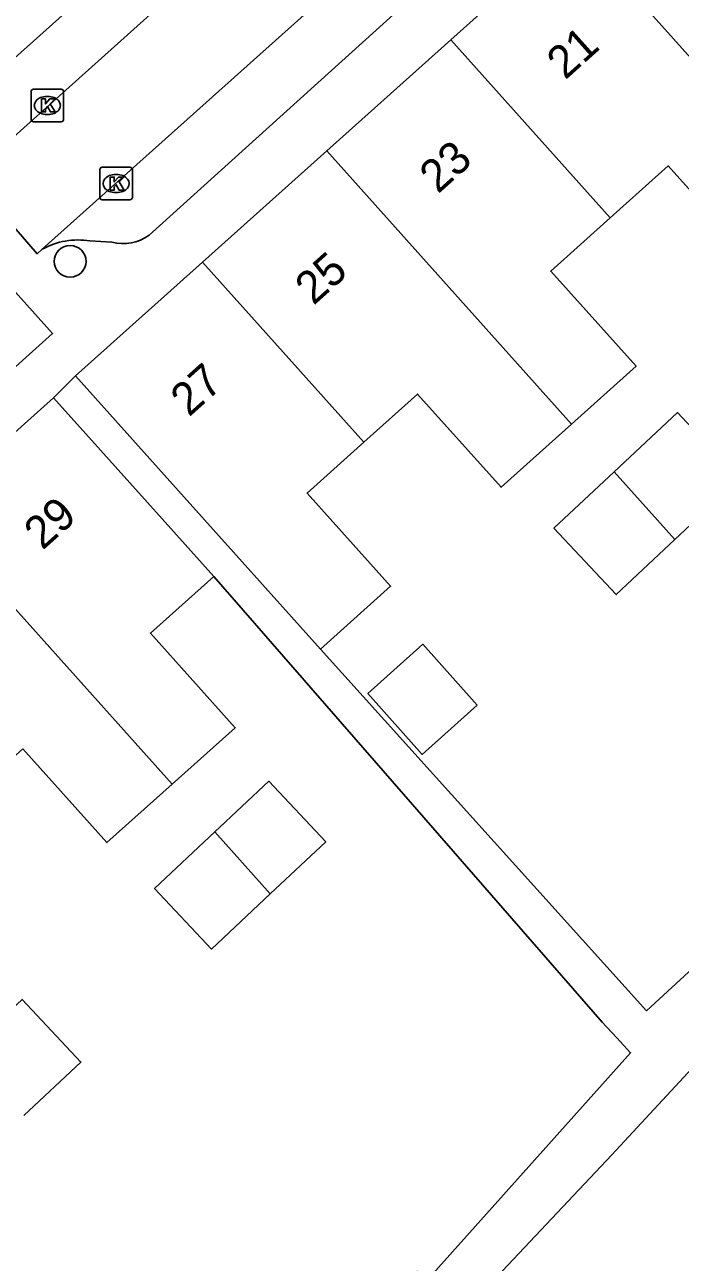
# Model space of a CAD drawing. Extents: x 158352 to 159489, y 383828 to 384597.
# Drawn here: x 159190.27 to 159210.42, y 384249.51 to 384287.56 of the extents above; entities that cross this region are included whole.
import ezdxf

# ---------------------------------------------------------------- set-up
doc = ezdxf.new("R2010")
doc.units = 0
for name, color, linetype in [('IMGEO_Boom', 7, 'Continuous'), ('IMGEO_Kolk', 7, 'Continuous'), ('IMGEO_Pand', 7, 'Continuous'), ('IMGEO_Pand_nummerreeks', 7, 'Continuous'), ('IMGEO_Rijbaan_lokaal_open', 7, 'Continuous'), ('IMGEO_Voetpad_open', 7, 'Continuous')]:
    doc.layers.add(name, color=color, linetype=linetype)

msp = doc.modelspace()

# ---------------------------------------------------------------- linework, layer by layer
at = {"layer": 'IMGEO_Boom'}
msp.add_circle((159191.663, 384280.287), 0.489, dxfattribs=at)
at = {"layer": 'IMGEO_Kolk'}
for p, q in [((159190.462, 384284.653), (159190.462, 384285.505)), ((159190.537, 384285.579), (159191.389, 384285.579)), ((159190.95, 384285.359), (159190.975, 384285.359)), ((159191.463, 384285.505), (159191.463, 384284.653)), ((159191.389, 384284.579), (159190.537, 384284.579)), ((159190.973, 384284.799), (159190.948, 384284.799)), ((159192.575, 384282.254), (159192.575, 384283.106)), ((159192.65, 384283.18), (159193.502, 384283.18)), ((159193.063, 384282.96), (159193.088, 384282.96)), ((159193.576, 384283.106), (159193.576, 384282.254)), ((159193.502, 384282.18), (159192.65, 384282.18)), ((159193.086, 384282.4), (159193.061, 384282.4))]:
    msp.add_line(p, q, dxfattribs=at)
for points in [[(159190.462, 384284.653), (159190.462, 384285.505)], [(159190.537, 384285.579), (159191.389, 384285.579)], [(159190.783, 384285.279), (159190.906, 384285.279), (159190.906, 384285.128), (159191.036, 384285.279), (159191.2, 384285.279), (159191.054, 384285.128), (159191.207, 384284.879), (159191.055, 384284.879), (159190.97, 384285.043), (159190.906, 384284.976), (159190.906, 384284.879), (159190.783, 384284.879), (159190.783, 384285.279)], [(159191.463, 384285.505), (159191.463, 384284.653)], [(159191.389, 384284.579), (159190.537, 384284.579)], [(159192.575, 384282.254), (159192.575, 384283.106)], [(159192.65, 384283.18), (159193.502, 384283.18)], [(159193.576, 384283.106), (159193.576, 384282.254)], [(159192.896, 384282.88), (159193.019, 384282.88), (159193.019, 384282.729), (159193.149, 384282.88), (159193.313, 384282.88), (159193.167, 384282.729), (159193.32, 384282.48), (159193.168, 384282.48), (159193.083, 384282.644), (159193.019, 384282.577), (159193.019, 384282.48), (159192.896, 384282.48), (159192.896, 384282.88)], [(159193.502, 384282.18), (159192.65, 384282.18)]]:
    msp.add_lwpolyline(points, dxfattribs=at)
for centre, start, end in [((159190.539, 384285.503), 91.552, 178.448), ((159190.539, 384285.503), 91.552, 178.448), ((159191.387, 384285.503), 1.552, 88.448), ((159191.387, 384285.503), 1.552, 88.448), ((159190.539, 384284.655), 181.552, 268.448), ((159190.539, 384284.655), 181.552, 268.448), ((159191.387, 384284.655), 271.552, 358.448), ((159191.387, 384284.655), 271.552, 358.448), ((159192.652, 384283.104), 91.552, 178.448), ((159192.652, 384283.104), 91.552, 178.448), ((159193.5, 384283.104), 1.552, 88.448), ((159193.5, 384283.104), 1.552, 88.448), ((159192.652, 384282.256), 181.552, 268.448), ((159192.652, 384282.256), 181.552, 268.448), ((159193.5, 384282.256), 271.552, 358.448), ((159193.5, 384282.256), 271.552, 358.448)]:
    msp.add_arc(centre, 0.0765, start, end, dxfattribs=at)
for centre, major_axis, ratio, start_param, end_param in [((159190.949, 384285.079), (-0.387, 0.002), 0.722429, 4.712389, 7.853982), ((159190.974, 384285.079), (-0.39, 0.002), 0.717154, 1.570796, 4.712389), ((159193.062, 384282.68), (-0.387, 0.002), 0.722429, 4.712389, 7.853982), ((159193.087, 384282.68), (-0.39, 0.002), 0.717154, 1.570796, 4.712389)]:
    msp.add_ellipse(centre, major_axis=major_axis, ratio=ratio, start_param=start_param, end_param=end_param, dxfattribs=at)
at = {"layer": 'IMGEO_Pand'}
for points in [[(159203.366, 384287.1), (159207.182, 384290.519)], [(159207.182, 384290.519), (159214.674, 384282.155)], [(159199.551, 384283.681), (159203.366, 384287.1)], [(159208.269, 384281.626), (159203.366, 384287.1)], [(159195.735, 384280.263), (159199.551, 384283.681)], [(159199.551, 384283.681), (159207.076, 384275.28)], [(159214.674, 384282.155), (159212.745, 384280.426), (159212.641, 384280.333), (159210.052, 384283.223), (159208.269, 384281.626)], [(159208.269, 384281.626), (159206.44, 384279.987), (159209.063, 384277.06), (159207.076, 384275.28)], [(159191.83, 384276.764), (159195.735, 384280.263)], [(159195.735, 384280.263), (159200.693, 384274.728)], [(159199.358, 384268.362), (159195.166, 384273.04), (159191.83, 384276.764)], [(159187.267, 384272.613), (159191.152, 384276.093)], [(159191.152, 384276.093), (159194.489, 384272.37), (159196.077, 384270.597)], [(159207.076, 384275.28), (159204.911, 384273.34), (159202.343, 384276.206), (159200.693, 384274.728)], [(159208.388, 384273.815), (159210.332, 384275.637), (159212.246, 384273.596), (159210.256, 384271.73)], [(159200.693, 384274.728), (159198.947, 384273.164), (159201.516, 384270.296), (159199.358, 384268.362)], [(159210.256, 384271.73), (159208.452, 384270.039), (159206.538, 384272.08), (159208.388, 384273.815)], [(159210.256, 384271.73), (159208.388, 384273.815)], [(159194.798, 384264.208), (159187.267, 384272.613)], [(159194.798, 384264.208), (159196.738, 384265.946), (159194.132, 384268.855), (159196.077, 384270.597)], [(159204.182, 384266.641), (159202.489, 384265.127), (159200.817, 384266.999), (159202.509, 384268.512), (159204.182, 384266.641)], [(159188.419, 384263.692), (159190.212, 384265.298), (159192.796, 384262.414), (159194.798, 384264.208)], [(159197.817, 384260.838), (159199.522, 384262.437), (159197.773, 384264.302), (159196.11, 384262.743)], [(159196.11, 384262.743), (159194.26, 384261.008), (159196.01, 384259.142), (159197.817, 384260.838)], [(159196.11, 384262.743), (159197.817, 384260.838)], [(159188.478, 384255.99), (159190.187, 384257.592), (159191.993, 384255.666), (159190.241, 384254.023)]]:
    msp.add_lwpolyline(points, dxfattribs=at)
at = {"layer": 'IMGEO_Rijbaan_lokaal_open'}
for points in [[(159210.418, 384298.12), (159206.993, 384295.153), (159190.807, 384280.663)], [(159188.728, 384283.052), (159204.28, 384296.997)], [(159190.807, 384280.663), (159190.645, 384280.52), (159189.555, 384281.784)]]:
    msp.add_lwpolyline(points, dxfattribs=at)
at = {"layer": 'IMGEO_Voetpad_open'}
for points in [[(159189.361, 384286.012), (159198.802, 384294.468), (159201.05, 384296.506)], [(159209.697, 384295.139), (159203.931, 384289.985), (159194.089, 384281.089)], [(159192.946, 384280.875), (159192.273, 384280.914)], [(159186.501, 384276.399), (159189.896, 384279.439), (159191.124, 384278.068), (159187.729, 384275.028), (159186.501, 384276.399)], [(159191.152, 384276.093), (159191.83, 384276.764)], [(159199.358, 384268.362), (159209.381, 384257.245), (159213.011, 384260.589), (159219.87, 384267.826), (159218.479, 384270.489), (159223.607, 384273.168)], [(159196.077, 384270.597), (159208.021, 384256.898), (159208.473, 384256.408), (159208.892, 384255.953), (159202.639, 384248.958), (159202.328, 384249.236), (159187.896, 384233.696), (159173.212, 384249.934)], [(159225.172, 384266.706), (159222.984, 384268.635), (159208.318, 384252.819), (159192.19, 384235.7), (159176.48, 384219.002), (159154.316, 384195.289), (159153.015, 384196.533), (159159.848, 384203.672), (159148.5, 384216.899)]]:
    msp.add_lwpolyline(points, dxfattribs=at)
for centre, radius, start, end in [((159193.293, 384282.183), 1.353, 255.153, 306.056), ((159191.905, 384278.657), 2.287, 80.7396, 118.6917)]:
    msp.add_arc(centre, radius, start, end, dxfattribs=at)

# ---------------------------------------------------------------- texts
at = {"layer": 'IMGEO_Pand_nummerreeks'}
for s, rotation, p in [('21', 41.8593, (159206.884, 384285.848)), ('23', 41.8593, (159202.972, 384282.344)), ('25', 41.8593, (159199.145, 384278.914)), ('27', 41.8593, (159195.317, 384275.485)), ('29', 41.859, (159190.813, 384271.385))]:
    msp.add_text(s, height=1, rotation=rotation, dxfattribs=at).set_placement(p)

doc.saveas('drawing.dxf')
